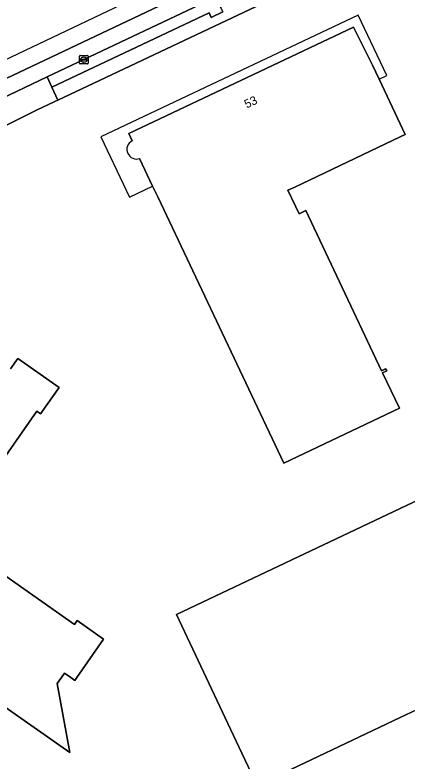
# Model space of a CAD drawing. Extents: x 155018 to 156648, y 383979 to 385733.
# Drawn here: x 155454.7 to 155500.8, y 385490.2 to 385577.9 of the extents above; entities that cross this region are included whole.
import ezdxf

# ---------------------------------------------------------------- set-up
doc = ezdxf.new("R2010")
doc.units = 0
for name, color, linetype in [('IMGEO_Berm_groen', 7, 'Continuous'), ('IMGEO_Erf', 7, 'Continuous'), ('IMGEO_Kolk', 7, 'Continuous'), ('IMGEO_Pand', 7, 'Continuous'), ('IMGEO_Pand_nummerreeks', 7, 'Continuous'), ('IMGEO_Pand_overbouw', 7, 'Continuous'), ('IMGEO_Rijbaan_lokaal_gesloten', 7, 'Continuous'), ('IMGEO_Rijbaan_lokaal_open', 7, 'Continuous'), ('IMGEO_Voetpad_open', 7, 'Continuous')]:
    doc.layers.add(name, color=color, linetype=linetype)

msp = doc.modelspace()

# ---------------------------------------------------------------- linework, layer by layer
at = {"layer": 'IMGEO_Berm_groen'}
msp.add_lwpolyline([(155477.542, 385578.117), (155477.79, 385577.568), (155479.154, 385578.213), (155478.899, 385578.761), (155484.348, 385581.321), (155484.556, 385580.912), (155485.888, 385581.571), (155485.703, 385581.993), (155491.692, 385584.822), (155491.092, 385586.04), (155489.987, 385585.516), (155462.832, 385572.609), (155458.522, 385570.59), (155459.076, 385569.373)], close=True, dxfattribs=at)
at = {"layer": 'IMGEO_Erf'}
for points in [[(155502.294, 385588.019), (155500, 385586.933), (155498.671, 385586.304), (155493.9, 385583.993), (155493.696, 385583.894), (155459.766, 385567.858), (155459.431, 385567.7), (155457.287, 385566.687), (155453.832, 385564.956), (155453.598, 385564.839), (155446.802, 385561.433), (155435.925, 385555.057), (155411.68, 385520.536), (155411.752, 385520.376), (155406.537, 385512.94), (155406.361, 385512.946), (155397.699, 385500.517), (155397.386, 385500), (155395.535, 385496.941)], [(155468.53, 385563.054), (155468.111, 385563.92), (155494.518, 385576.44), (155496.509, 385572.429), (155496.734, 385571.958), (155497.514, 385570.332), (155500, 385565.078), (155500.592, 385563.827), (155500, 385563.545), (155487.608, 385557.641), (155486.788, 385557.273), (155488.111, 385554.489), (155488.912, 385554.876), (155497.814, 385536.054), (155498.28, 385536.281), (155498.41, 385536.025), (155497.929, 385535.81), (155499.903, 385531.637), (155486.327, 385525.202)], [(155486.327, 385525.202), (155471.522, 385556.478), (155470.917, 385557.728), (155469.388, 385561)], [(155454.236, 385536.267), (155455.087, 385537.492), (155459.937, 385534.099), (155457.758, 385530.987), (155457.308, 385531.303), (155447.008, 385516.59), (155461.73, 385506.248), (155462.046, 385506.698), (155465.147, 385504.519), (155462.007, 385500), (155461.774, 385499.664), (155461.291, 385500), (155460.567, 385500.503), (155460.217, 385500), (155459.723, 385499.289), (155461.191, 385491.186)], [(155509.956, 385500), (155500, 385495.287), (155483.195, 385487.333), (155481.059, 385491.854), (155477.21, 385500), (155473.714, 385507.399), (155500, 385519.855), (155521.08, 385529.844)], [(155461.191, 385491.186), (155448.571, 385500), (155433.468, 385510.548), (155429.369, 385513.411), (155436.367, 385514.668), (155436.159, 385516.077), (155436.132, 385516.349)]]:
    msp.add_lwpolyline(points, dxfattribs=at)
for centre, radius, start, end in [((155468.94, 385562.087), 1.05, 112.9593, 207.70811), ((155469.01, 385562.016), 1.084, 202.61144, 290.40055)]:
    msp.add_arc(centre, radius, start, end, dxfattribs=at)
at = {"layer": 'IMGEO_Kolk'}
for p, q in [((155462.331, 385572.183), (155462.331, 385573.035)), ((155462.406, 385573.109), (155463.258, 385573.109)), ((155462.819, 385572.889), (155462.844, 385572.889)), ((155463.332, 385573.035), (155463.332, 385572.183)), ((155463.258, 385572.109), (155462.406, 385572.109)), ((155462.59, 385572.603), (155462.59, 385572.615)), ((155463.028, 385572.566), (155462.63, 385572.566)), ((155462.633, 385572.652), (155463.031, 385572.652)), ((155462.842, 385572.329), (155462.817, 385572.329)), ((155463.074, 385572.615), (155463.074, 385572.603))]:
    msp.add_line(p, q, dxfattribs=at)
for points in [[(155462.331, 385572.183), (155462.331, 385573.035)], [(155462.406, 385573.109), (155463.258, 385573.109)], [(155463.332, 385573.035), (155463.332, 385572.183)], [(155463.258, 385572.109), (155462.406, 385572.109)]]:
    msp.add_lwpolyline(points, dxfattribs=at)
for centre, radius, start, end in [((155462.408, 385573.033), 0.0765, 91.55205, 178.44795), ((155462.408, 385573.033), 0.0765, 91.55205, 178.44795), ((155463.256, 385573.033), 0.0765, 1.55205, 88.44795), ((155463.256, 385573.033), 0.0765, 1.55205, 88.44795), ((155462.408, 385572.185), 0.0765, 181.55205, 268.44795), ((155462.408, 385572.185), 0.0765, 181.55205, 268.44795), ((155462.63, 385572.612), 0.0403, 85.87752, 175.75265), ((155462.627, 385572.602), 0.0366, 178.93798, 274.71019), ((155463.031, 385572.609), 0.043, 264.86636, 352.45326), ((155463.035, 385572.614), 0.0386, 1.73085, 96.63898), ((155463.256, 385572.185), 0.0765, 271.55205, 358.44795), ((155463.256, 385572.185), 0.0765, 271.55205, 358.44795)]:
    msp.add_arc(centre, radius, start, end, dxfattribs=at)
for centre, major_axis, ratio, start_param, end_param in [((155462.818, 385572.609), (-0.387, 0.002), 0.722429, 4.712389, 7.853982), ((155462.843, 385572.609), (-0.39, 0.002), 0.717154, 1.570796, 4.712389)]:
    msp.add_ellipse(centre, major_axis=major_axis, ratio=ratio, start_param=start_param, end_param=end_param, dxfattribs=at)
at = {"layer": 'IMGEO_Pand'}
for points in [[(155469.388, 385561), (155470.917, 385557.728), (155471.522, 385556.478), (155486.327, 385525.202), (155499.903, 385531.637), (155497.929, 385535.81), (155498.41, 385536.025), (155498.28, 385536.281), (155497.814, 385536.054), (155488.912, 385554.876), (155488.111, 385554.489), (155486.788, 385557.273), (155487.608, 385557.641), (155500, 385563.545), (155500.592, 385563.827), (155500, 385565.078), (155497.514, 385570.332), (155496.734, 385571.958), (155496.509, 385572.429), (155494.518, 385576.44), (155468.111, 385563.92), (155468.53, 385563.054)], [(155448.571, 385500), (155461.191, 385491.186), (155459.723, 385499.289), (155460.217, 385500), (155460.567, 385500.503), (155461.291, 385500), (155461.774, 385499.664), (155462.007, 385500), (155465.147, 385504.519), (155462.046, 385506.698), (155461.73, 385506.248), (155447.008, 385516.59), (155457.308, 385531.303), (155457.758, 385530.987), (155459.937, 385534.099), (155455.087, 385537.492), (155454.236, 385536.267)], [(155521.08, 385529.844), (155500, 385519.855), (155473.714, 385507.399), (155477.21, 385500), (155481.059, 385491.854), (155483.195, 385487.333), (155500, 385495.287), (155509.956, 385500)]]:
    msp.add_lwpolyline(points, dxfattribs=at)
for centre, radius, start, end in [((155468.94, 385562.087), 1.05, 112.9593, 207.70811), ((155469.01, 385562.016), 1.084, 202.61144, 290.40055)]:
    msp.add_arc(centre, radius, start, end, dxfattribs=at)
at = {"layer": 'IMGEO_Pand_overbouw'}
for points in [[(155468.53, 385563.054), (155468.111, 385563.92), (155494.518, 385576.44), (155496.509, 385572.429), (155496.734, 385571.958), (155497.514, 385570.332), (155498.41, 385570.748), (155495.055, 385577.834), (155464.852, 385563.528), (155468.216, 385556.449), (155470.917, 385557.728)], [(155470.917, 385557.728), (155469.388, 385561)]]:
    msp.add_lwpolyline(points, dxfattribs=at)
for centre, radius, start, end in [((155468.94, 385562.087), 1.05, 112.9593, 207.70811), ((155469.01, 385562.016), 1.084, 202.61144, 290.40055)]:
    msp.add_arc(centre, radius, start, end, dxfattribs=at)
at = {"layer": 'IMGEO_Rijbaan_lokaal_gesloten'}
for points in [[(155571.16, 385628.551), (155434.108, 385563.323), (155386.165, 385496.571), (155415.328, 385322.488), (155407.859, 385312.922)], [(155559.011, 385620.331), (155534.426, 385608.693), (155451.433, 385569.345), (155443.207, 385565.404), (155442.24, 385564.981)], [(155442.24, 385564.981), (155443.207, 385565.404), (155451.433, 385569.345), (155534.426, 385608.693), (155559.011, 385620.331)], [(155442.028, 385562.765), (155443.846, 385563.598), (155452.179, 385567.565), (155458.522, 385570.59), (155462.832, 385572.609), (155489.987, 385585.516), (155491.092, 385586.04), (155501.008, 385590.708), (155510.247, 385595.091), (155529.79, 385604.354), (155535.495, 385607.05), (155543.415, 385610.816), (155545.148, 385611.603), (155559.847, 385618.598)]]:
    msp.add_lwpolyline(points, dxfattribs=at)
at = {"layer": 'IMGEO_Rijbaan_lokaal_open'}
msp.add_lwpolyline([(155459.766, 385567.858), (155459.076, 385569.373), (155458.522, 385570.59), (155452.179, 385567.565), (155452.829, 385566.316), (155453.598, 385564.839), (155453.832, 385564.956), (155457.287, 385566.687), (155459.431, 385567.7)], close=True, dxfattribs=at)
at = {"layer": 'IMGEO_Voetpad_open'}
msp.add_lwpolyline([(155493.696, 385583.894), (155493.9, 385583.993), (155492.167, 385585.046), (155491.692, 385584.822), (155485.703, 385581.993), (155485.888, 385581.571), (155484.556, 385580.912), (155484.348, 385581.321), (155478.899, 385578.761), (155479.154, 385578.213), (155477.79, 385577.568), (155477.542, 385578.117), (155459.076, 385569.373), (155459.766, 385567.858)], close=True, dxfattribs=at)

# ---------------------------------------------------------------- texts
at = {"layer": 'IMGEO_Pand_nummerreeks'}
msp.add_text('53', height=1, rotation=25.36641, dxfattribs=at).set_placement((155481.973, 385566.863))

doc.saveas('drawing.dxf')
